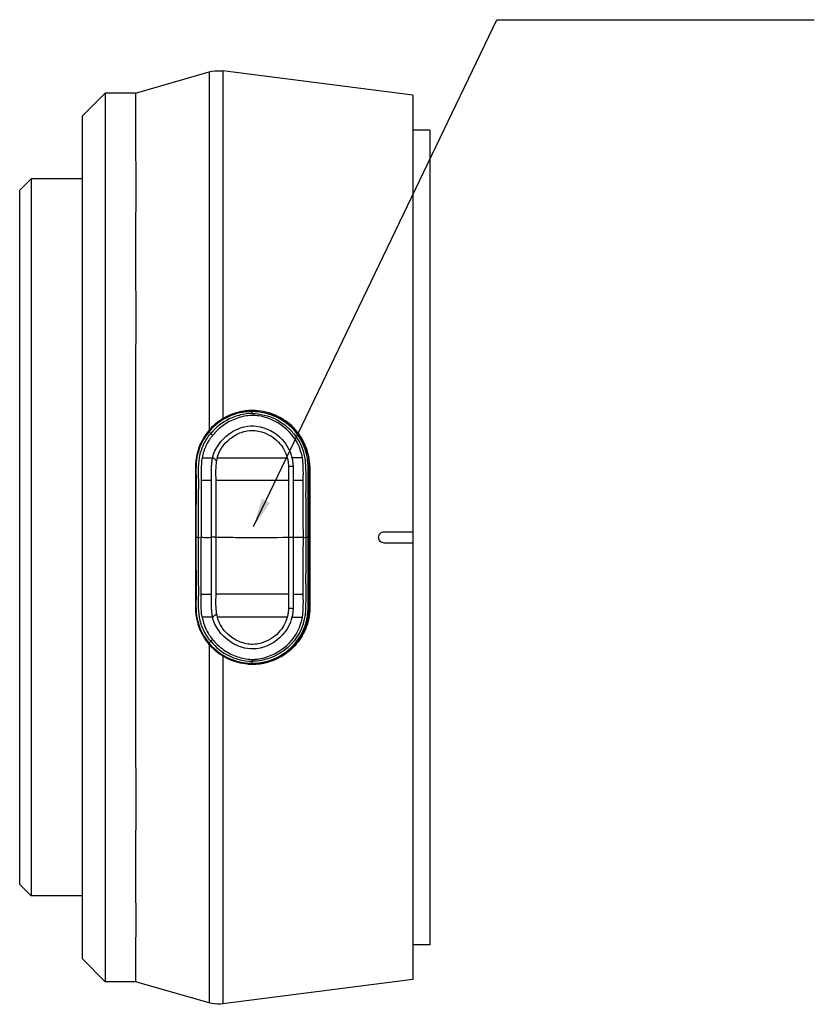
# Model space of a CAD drawing. Header units: millimetres. Extents: x 0 to 4378, y 0 to 2376.
# Tile 560 of 656: x 3601 to 3671, y 98 to 184. Entities that reach past the tile are written whole.
import ezdxf

# ---------------------------------------------------------------- set-up
doc = ezdxf.new("R2010")
doc.units = ezdxf.units.MM
doc.header["$LTSCALE"] = 0.2
doc.styles.add('Rainbow-2.5 Style', font='malgunsl.ttf')
doc.dimstyles.new('Rainbow-2.5 Style$7', dxfattribs={"dimtxt": 2.5, "dimasz": 2.5, "dimexe": 1, "dimexo": 1, "dimgap": 1, "dimtad": 1, "dimdsep": 46, "dimtxsty": 'Rainbow-2.5 Style', "dimcen": 0, "dimclrd": 251, "dimclre": 251, "dimclrt": 7, "dimazin": 3, "dimtp": 0.1, "dimtm": 0.1, "dimtfac": 0.71, "dimtmove": 0, "dimatfit": 3, "dimfxl": 1, "dimlwd": -1, "dimlwe": -1, "dimarcsym": 1})

# ---------------------------------------------------------------- blocks, each defined once
blk = doc.blocks.new('A$Ca39800c7')
for p, q in [((-25.848, 74.75), (-19.37, 76.601)), ((-18.166, 76.69), (-18.166, 76.69)), ((-1.5, 74.567), (-18.166, 76.69)), ((-30.5, 72.75), (-28.5, 74.75)), ((-28.5, 74.75), (-28.5, -3.25)), ((-25.848, 74.75), (-28.5, 74.75)), ((-1.5, 74.567), (-1.5, 36.25)), ((-30.5, -1.25), (-30.5, 72.75)), ((0, 71.5), (-1.5, 71.5)), ((0, 71.5), (0, 0)), ((-36, 66.225), (-35, 67.225)), ((-35, 67.225), (-35, 4.275)), ((-30.5, 67.225), (-35, 67.225)), ((-36, 5.275), (-36, 66.225)), ((-18.166, 62.679), (-18.166, 62.679)), ((-18.166, 49.736), (-18.166, 49.736)), ((-15.615, 46.79), (-15.615, 46.622)), ((-10.538, 41.978), (-10.538, 35.84)), ((-10.538, 35.84), (-10.538, 29.522)), ((-4, 36.25), (-1.5, 36.25)), ((-1.5, 36.25), (-1.5, 35.25)), ((-1.5, 35.25), (-4, 35.25)), ((-1.5, 35.25), (-1.5, -3.067)), ((-18.166, 25.294), (-18.166, 25.294)), ((-18.166, 24.893), (-18.166, 24.893)), ((-18.166, 24.891), (-18.166, 24.891)), ((-15.615, 24.873), (-15.615, 24.705)), ((-18.166, 21.764), (-18.166, 21.764)), ((-18.166, 12.32), (-18.166, 12.32)), ((-18.166, 8.821), (-18.166, 8.821)), ((-18.166, 8.191), (-18.166, 8.191)), ((-36, 5.275), (-35, 4.275)), ((-30.5, 4.275), (-35, 4.275)), ((-18.166, 2.903), (-18.166, 2.903)), ((0, 0), (-1.5, 0)), ((-30.5, -1.25), (-28.5, -3.25)), ((-25.841, -3.25), (-28.5, -3.25)), ((-19.37, -5.099), (-25.841, -3.25)), ((-1.5, -3.067), (-18.166, -5.19))]:
    blk.add_line(p, q)
for centre, radius, start, end in [((-15.588, 42.1), 1, 140.34188, 140.34432), ((-15.588, 42.1), 0.784, 125.45606, 125.45935), ((-12.538, 39.1), 1.5, 85.11753, 85.12943), ((-17, 37.75), 5.7, 323.65361, 323.65995), ((-12.538, 32.4), 1.5, 274.87136, 274.88332), ((-15.588, 29.4), 1, 220.06739, 220.06983), ((-15.588, 29.4), 0.784, 235.24185, 235.24516)]:
    blk.add_arc(centre, radius, start, end)
for centre, major_axis, ratio, start_param, end_param in [((-19.012, 42.671), (-0.32, 0.245), 0.075438, 3.612818, 4.930109), ((-13.89, 42.313), (-4.846, -0.478), 0.710711, 6.022517, 6.101881), ((-13.449, 42.736), (-9.199, 0), 0.000256, 4.463745, 4.565677), ((-12.092, 42.043), (0.358, 0.027), 0.131782, 3.604181, 4.930859), ((-10.483, 35.681), (0.185, -41.488), 0.036589, 4.559242, 4.590015), ((-13.343, 40.724), (9.195, 0.003), 0.001532, 1.32558, 1.425488), ((-19.082, 35.76), (0.357, 0.005), 0.003776, 0.498716, 1.824805), ((-12.097, 35.757), (-0.355, 0), 0.003264, 0.504073, 1.825381), ((-10.498, 35.807), (-0.183, -41.434), 0.03628, 4.834741, 4.865555), ((-13.343, 30.771), (-9.195, 0.003), 0.001532, 1.716105, 1.816012), ((-12.092, 29.455), (-0.358, 0.024), 0.119275, 4.493179, 5.819857), ((-19.004, 28.813), (0.316, 0.251), 0.0374, 4.493693, 5.810616), ((-13.89, 29.182), (-4.846, 0.478), 0.710711, 0.181304, 0.260667), ((-13.449, 28.759), (-9.199, 0), 0.000256, 1.717508, 1.81944)]:
    blk.add_ellipse(centre, major_axis=major_axis, ratio=ratio, start_param=start_param, end_param=end_param)
for points, knots in [([(-19.37, 76.599), (-19.055, 76.689), (-18.721, 76.727), (-18.318, 76.707), (-18.242, 76.7), (-18.166, 76.69)], [0, 0, 0, 0, 0.0981981, 0.0981981, 0.1210621, 0.1210621, 0.1210621, 0.1210621]), ([(-19.37, 76.601), (-19.37, 76.601), (-19.37, 76.598), (-19.37, 76.593), (-19.37, 76.578), (-19.37, 76.544), (-19.37, 76.495), (-19.369, 76.212), (-19.368, 75.393), (-19.369, 74.661), (-19.369, 74.474), (-19.369, 74.292), (-19.369, 74.121), (-19.369, 73.551), (-19.37, 72.985), (-19.37, 72.511), (-19.37, 71.945), (-19.37, 71.515), (-19.37, 71.307), (-19.368, 69.787), (-19.368, 68.506), (-19.367, 67.9), (-19.367, 67.716), (-19.367, 67.59), (-19.367, 67.527), (-19.368, 67.054), (-19.368, 66.339), (-19.369, 65.315), (-19.37, 63.987), (-19.37, 63.134), (-19.37, 62.898), (-19.37, 62.768), (-19.37, 62.637), (-19.37, 62.506), (-19.369, 60.935), (-19.368, 59.264), (-19.368, 57.524), (-19.367, 55.974), (-19.368, 53.999), (-19.369, 51.576), (-19.369, 50.783), (-19.369, 49.72), (-19.369, 48.383), (-19.369, 47.443), (-19.37, 46.367), (-19.369, 45.161)], [-0.5075968, -0.5075968, -0.5075968, -0.5075968, -0.5, -0.5, -0.5, -0.4848641, -0.4848641, -0.4848641, -0.3973591, -0.3973591, -0.3973591, -0.375, -0.375, -0.375, -0.3465594, -0.3465594, -0.3465594, -0.3125, -0.3125, -0.3125, -0.2645883, -0.2645883, -0.2645883, -0.25, -0.25, -0.25, -0.21875, -0.21875, -0.21875, -0.1875, -0.1875, -0.1875, -0.1826751, -0.1826751, -0.1826751, -0.125, -0.125, -0.125, -0.0625, -0.0625, -0.0625, -0.0258077, -0.0258077, -0.0258077, 0, 0, 0, 0]), ([(-18.166, 76.69), (-18.166, 76.69), (-18.166, 76.687), (-18.166, 76.682), (-18.166, 76.637), (-18.166, 76.401), (-18.166, 75.976), (-18.166, 75.551), (-18.166, 74.934), (-18.166, 74.148), (-18.166, 73.362), (-18.166, 72.404), (-18.166, 71.271), (-18.166, 70.137), (-18.166, 68.827), (-18.166, 67.389), (-18.166, 65.951), (-18.166, 64.374), (-18.166, 62.657), (-18.166, 60.94), (-18.166, 59.081), (-18.166, 57.148), (-18.166, 53.754), (-18.166, 50.05), (-18.166, 46.174)], [-0.5034941, -0.5034941, -0.5034941, -0.5034941, -0.4959406, -0.4959406, -0.4959406, -0.4320026, -0.4320026, -0.4320026, -0.3680646, -0.3680646, -0.3680646, -0.3041266, -0.3041266, -0.3041266, -0.2401886, -0.2401886, -0.2401886, -0.1762506, -0.1762506, -0.1762506, -0.1123126, -0.1123126, -0.1123126, 0, 0, 0, 0]), ([(-25.848, 74.75), (-25.847, 74.75), (-25.844, 74.736), (-25.839, 74.669), (-25.84, 74.599), (-25.835, 74.428), (-25.832, 74.342), (-25.825, 74.001), (-25.822, 73.676), (-25.825, 72.927), (-25.829, 72.529), (-25.838, 71.611), (-25.842, 71.09), (-25.835, 69.733), (-25.821, 68.854), (-25.812, 67.306), (-25.811, 66.703), (-25.816, 65.081), (-25.826, 64.021), (-25.846, 61.014), (-25.828, 58.964), (-25.808, 54.286), (-25.829, 51.645), (-25.841, 47.89), (-25.84, 46.879), (-25.839, 44.135), (-25.84, 42.382), (-25.84, 40.105), (-25.84, 39.597), (-25.84, 38.481), (-25.84, 37.874), (-25.84, 36.614), (-25.841, 35.961), (-25.841, 34.911), (-25.841, 34.515), (-25.84, 33.975), (-25.84, 33.832), (-25.84, 32.33), (-25.833, 30.974), (-25.815, 25.304), (-25.855, 21.132), (-25.824, 15.939), (-25.815, 14.643), (-25.811, 12.598), (-25.813, 11.821), (-25.826, 8.905), (-25.846, 6.941), (-25.823, 3.978), (-25.812, 2.87), (-25.816, 0.914), (-25.831, 0.069), (-25.844, -1.285), (-25.839, -1.815), (-25.839, -2.508), (-25.84, -2.733), (-25.84, -3.066), (-25.839, -3.173), (-25.841, -3.24), (-25.841, -3.25), (-25.841, -3.25)], [-18.187613, -18.187613, -18.187613, -18.187613, -18.013356, -18.013356, -17.752865, -17.752865, -17.569307, -17.569307, -17.129255, -17.129255, -16.762146, -16.762146, -16.387459, -16.387459, -15.882593, -15.882593, -15.586977, -15.586977, -15.126345, -15.126345, -14.357922, -14.357922, -13.491729, -13.491729, -13.178557, -13.178557, -12.649887, -12.649887, -12.498415, -12.498415, -12.318089, -12.318089, -12.124815, -12.124815, -12.007373, -12.007373, -11.964756, -11.964756, -11.555527, -11.555527, -10.242526, -10.242526, -9.787003, -9.787003, -9.494757, -9.494757, -8.658648, -8.658648, -8.069674, -8.069674, -7.481399, -7.481399, -6.943069, -6.943069, -6.570845, -6.570845, -6.198458, -6.198458, -6.048973, -6.048973, -6.048973, -6.048973]), ([(-15.615, 46.79), (-16.332, 46.791), (-17.044, 46.632), (-17.682, 46.339), (-18.32, 46.046), (-18.904, 45.611), (-19.374, 45.056)], [-96.425052, -96.425052, -96.425052, -96.425052, -94.283051, -94.283051, -94.283051, -92.14105, -92.14105, -92.14105, -92.14105]), ([(-10.538, 41.978), (-10.549, 42.564), (-10.663, 43.145), (-11.09, 44.241), (-11.399, 44.748), (-12.209, 45.665), (-12.715, 46.056), (-13.847, 46.632), (-14.46, 46.809), (-15.63, 46.921), (-16.171, 46.885), (-17.214, 46.648), (-17.712, 46.447), (-18.166, 46.174)], [-1.063022, -1.063022, -1.063022, -1.063022, -0.884806, -0.884806, -0.707382, -0.707382, -0.517464, -0.517464, -0.327347, -0.327347, -0.164239, -0.164239, -0.000391, -0.000391, -0.000391, -0.000391]), ([(-10.713, 43.019), (-10.766, 43.28), (-10.841, 43.536), (-11.205, 44.394), (-11.585, 44.948), (-12.994, 46.345), (-14.302, 46.9), (-15.63, 46.889), (-16.01, 46.886), (-16.39, 46.839), (-16.761, 46.751)], [-6.828206, -6.828206, -6.828206, -6.828206, -6.019079, -6.019079, -4.012719, -4.012719, 0, 0, 0, 1.155097, 1.155097, 1.155097, 1.155097]), ([(-10.686, 35.755), (-10.686, 36.332), (-10.687, 36.999), (-10.686, 37.665), (-10.686, 37.754), (-10.685, 38.245), (-10.681, 38.735), (-10.697, 40.118), (-10.642, 41.012), (-10.686, 41.897), (-10.699, 42.156), (-10.721, 42.415), (-10.904, 43.81), (-11.528, 44.871), (-13.022, 46.136), (-14.099, 46.665), (-15.256, 46.79), (-15.615, 46.79)], [-110.190469, -110.190469, -110.190469, -110.190469, -108.47688, -108.211247, -108.211247, -108.211247, -106.754335, -106.754335, -104.09027, -104.09027, -104.09027, -103.311035, -103.311035, -99.867736, -99.867736, -97.495612, -96.425052, -96.425052, -96.425052, -96.425052]), ([(-18.166, 46.174), (-18.218, 46.143), (-18.273, 46.108), (-18.386, 46.035), (-18.44, 45.998), (-18.599, 45.884), (-18.703, 45.804), (-19.09, 45.478), (-19.288, 45.255), (-19.369, 45.161)], [-0.06400045, -0.06400045, -0.06400045, -0.06400045, -0.05698624, -0.05698624, -0.05040221, -0.05040221, -0.03728617, -0.03728617, -0.00001779, -0.00001779, -0.00001779, -0.00001779]), ([(-15.615, 46.622), (-15.956, 46.62), (-16.296, 46.573), (-16.626, 46.493), (-16.963, 46.412), (-17.289, 46.297), (-17.597, 46.15), (-17.603, 46.147), (-17.608, 46.145), (-17.614, 46.142), (-18.228, 45.845), (-18.787, 45.402), (-19.235, 44.861)], [-41.323422, -41.323422, -41.323422, -41.323422, -40.272392, -40.272392, -40.272392, -39.2015, -39.2015, -39.2015, -39.181422, -39.181422, -39.181422, -37.039421, -37.039421, -37.039421, -37.039421]), ([(-11.187, 42.738), (-11.327, 43.578), (-11.741, 44.372), (-12.929, 45.62), (-13.702, 46.075), (-14.949, 46.421), (-15.38, 46.478), (-16.226, 46.416), (-16.643, 46.311), (-17.432, 46.02), (-17.803, 45.824), (-18.487, 45.325), (-18.8, 45.027), (-19.072, 44.698)], [20.788547, 20.788547, 20.788547, 20.788547, 23.444982, 23.444982, 26.101901, 26.101901, 27.43036, 27.43036, 28.758819, 28.758819, 30.087278, 30.087278, 31.415738, 31.415738, 31.415738, 31.415738]), ([(-15.615, 46.622), (-15.608, 46.622), (-15.602, 46.622), (-15.596, 46.622), (-15.248, 46.62), (-14.898, 46.575), (-14.556, 46.492), (-13.804, 46.31), (-13.096, 45.941), (-12.512, 45.434), (-12.509, 45.43), (-12.505, 45.427), (-12.501, 45.423), (-11.654, 44.682), (-11.071, 43.634), (-10.96, 42.525), (-10.96, 42.521), (-10.959, 42.517), (-10.959, 42.514), (-10.904, 41.96), (-10.893, 41.403), (-10.894, 40.843), (-10.895, 40.281), (-10.908, 39.717), (-10.902, 39.153), (-10.897, 38.586), (-10.897, 38.018), (-10.897, 37.449), (-10.897, 36.884), (-10.896, 36.319), (-10.896, 35.755)], [-13.766731, -13.766731, -13.766731, -13.766731, -13.746995, -13.746995, -13.746995, -12.677572, -12.677572, -12.677572, -10.325221, -10.325221, -10.325221, -10.30933, -10.30933, -10.30933, -6.88347, -6.88347, -6.88347, -6.871665, -6.871665, -6.871665, -5.161042, -5.161042, -5.161042, -3.441356, -3.441356, -3.441356, -1.714274, -1.714274, -1.714274, 0, 0, 0, 0]), ([(-19.374, 45.056), (-19.893, 44.445), (-20.252, 43.704), (-20.596, 42.144), (-20.508, 41.344), (-20.526, 39.756), (-20.528, 38.159), (-20.527, 36.555), (-20.527, 35.754)], [-92.14105, -92.14105, -92.14105, -92.14105, -89.768052, -89.768052, -87.395054, -87.395054, -85.022055, -82.649057, -82.649057, -82.649057, -82.649057]), ([(-19.369, 45.161), (-19.779, 44.688), (-20.094, 44.143), (-20.404, 43.26), (-20.478, 42.958), (-20.548, 42.498), (-20.564, 42.343), (-20.582, 42.026), (-20.579, 41.924), (-20.58, 41.724)], [-0.4608596, -0.4608596, -0.4608596, -0.4608596, -0.2319778, -0.2319778, -0.1176594, -0.1176594, -0.0605125, -0.0605125, -0.000004, -0.000004, -0.000004, -0.000004]), ([(-19.066, 42.747), (-18.88, 43.594), (-18.318, 44.325), (-17.627, 44.832), (-17.221, 45.13), (-16.753, 45.35), (-16.262, 45.459), (-15.916, 45.537), (-15.56, 45.559), (-15.206, 45.514), (-14.351, 45.405), (-13.546, 44.965), (-12.958, 44.334), (-12.539, 43.886), (-12.245, 43.33), (-12.105, 42.738)], [6.83821, 6.83821, 6.83821, 6.83821, 9.362067, 9.362067, 9.362067, 10.842339, 10.842339, 10.842339, 11.887217, 11.887217, 11.887217, 14.411544, 14.411544, 14.411544, 16.204654, 16.204654, 16.204654, 16.204654]), ([(-18.66, 42.739), (-18.484, 43.4), (-18.057, 43.988), (-17.52, 44.415), (-17.227, 44.648), (-16.895, 44.837), (-16.543, 44.963), (-16.451, 44.996), (-16.357, 45.024), (-16.263, 45.048)], [7.141582, 7.141582, 7.141582, 7.141582, 9.362054, 9.362054, 9.362054, 10.573628, 10.573628, 10.573628, 10.889931, 10.889931, 10.889931, 10.889931]), ([(-16.263, 45.048), (-15.966, 45.125), (-15.657, 45.154), (-15.153, 45.11), (-14.961, 45.073), (-14.773, 45.017)], [10.889931, 10.889931, 10.889931, 10.889931, 11.886462, 11.886462, 12.517617, 12.517617, 12.517617, 12.517617]), ([(-14.773, 45.017), (-14.212, 44.851), (-13.696, 44.524), (-12.92, 43.722), (-12.655, 43.247), (-12.518, 42.738)], [12.517617, 12.517617, 12.517617, 12.517617, 14.410588, 14.410588, 16.122649, 16.122649, 16.122649, 16.122649]), ([(-20.298, 35.761), (-20.298, 36.542), (-20.297, 37.322), (-20.296, 38.101), (-20.296, 38.881), (-20.295, 39.659), (-20.291, 40.434), (-20.291, 40.437), (-20.291, 40.44), (-20.291, 40.444), (-20.287, 41.215), (-20.35, 41.988), (-20.219, 42.749), (-20.218, 42.754), (-20.217, 42.76), (-20.216, 42.765), (-20.149, 43.147), (-20.028, 43.521), (-19.862, 43.875), (-19.697, 44.228), (-19.49, 44.564), (-19.235, 44.861)], [27.547428, 27.547428, 27.547428, 27.547428, 29.915632, 29.915632, 29.915632, 32.28311, 32.28311, 32.28311, 32.293424, 32.293424, 32.293424, 34.650769, 34.650769, 34.650769, 34.666423, 34.666423, 34.666423, 35.852922, 35.852922, 35.852922, 37.039421, 37.039421, 37.039421, 37.039421]), ([(-19.072, 44.698), (-19.105, 44.662), (-19.137, 44.624), (-19.202, 44.538), (-19.24, 44.486), (-19.323, 44.37), (-19.377, 44.289), (-19.469, 44.138), (-19.503, 44.077), (-19.578, 43.938), (-19.619, 43.857), (-19.788, 43.496), (-19.922, 43.138), (-19.99, 42.738)], [0, 0, 0, 0, 0.0146911, 0.0146911, 0.0270405, 0.0270405, 0.0580232, 0.0580232, 0.077436, 0.077436, 0.1037284, 0.1037284, 0.1923821, 0.1923821, 0.1923821, 0.1923821]), ([(-19.99, 42.738), (-19.995, 42.705), (-20, 42.671), (-20.005, 42.637), (-20.045, 42.34), (-20.065, 42.041), (-20.07, 41.741), (-20.075, 41.406), (-20.073, 41.073), (-20.069, 40.738)], [33.655801, 33.655801, 33.655801, 33.655801, 33.760716, 33.760716, 33.760716, 34.688162, 34.688162, 34.688162, 35.720545, 35.720545, 35.720545, 35.720545]), ([(-19.178, 40.738), (-19.178, 40.831), (-19.178, 40.923), (-19.177, 41.016), (-19.177, 41.035), (-19.177, 41.054), (-19.176, 41.073), (-19.176, 41.184), (-19.175, 41.296), (-19.173, 41.407), (-19.171, 41.519), (-19.169, 41.63), (-19.167, 41.741), (-19.164, 41.853), (-19.162, 41.964), (-19.155, 42.074), (-19.148, 42.186), (-19.137, 42.297), (-19.122, 42.407), (-19.108, 42.519), (-19.089, 42.629), (-19.066, 42.747)], [4.856578, 4.856578, 4.856578, 4.856578, 5.128657, 5.128657, 5.128657, 5.185049, 5.185049, 5.185049, 5.513346, 5.513346, 5.513346, 5.841966, 5.841966, 5.841966, 6.171736, 6.171736, 6.171736, 6.503514, 6.503514, 6.503514, 6.83821, 6.83821, 6.83821, 6.83821]), ([(-18.77, 40.738), (-18.77, 40.759), (-18.77, 40.779), (-18.772, 41.355), (-18.79, 41.912), (-18.718, 42.464)], [5.06648, 5.06648, 5.06648, 5.06648, 5.128657, 5.128657, 6.83821, 6.83821, 6.83821, 6.83821]), ([(-18.66, 42.739), (-18.456, 42.738), (-18.252, 42.738), (-18.046, 42.738), (-17.231, 42.738), (-16.396, 42.738), (-15.564, 42.738), (-15.55, 42.738), (-15.536, 42.738), (-15.522, 42.738), (-14.676, 42.738), (-13.834, 42.738), (-13.032, 42.738), (-12.858, 42.738), (-12.687, 42.738), (-12.518, 42.738)], [-8.25646, -8.25646, -8.25646, -8.25646, -7.624618, -7.624618, -7.624618, -5.1247, -5.1247, -5.1247, -5.082989, -5.082989, -5.082989, -2.541442, -2.541442, -2.541442, -1.992945, -1.992945, -1.992945, -1.992945]), ([(-12.518, 42.738), (-12.489, 42.63), (-12.465, 42.519), (-12.448, 42.408), (-12.431, 42.298), (-12.42, 42.187), (-12.414, 42.075), (-12.413, 42.05), (-12.412, 42.024), (-12.411, 41.998)], [16.1226828, 16.1226828, 16.1226828, 16.1226828, 16.4885012, 16.4885012, 16.4885012, 16.8511653, 16.8511653, 16.8511653, 16.9347143, 16.9347143, 16.9347143, 16.9347143]), ([(-12.105, 42.738), (-12.079, 42.629), (-12.059, 42.519), (-12.044, 42.408), (-12.028, 42.298), (-12.018, 42.187), (-12.014, 42.075), (-12.012, 42.051), (-12.012, 42.027), (-12.011, 42.003)], [16.2046565, 16.2046565, 16.2046565, 16.2046565, 16.5350251, 16.5350251, 16.5350251, 16.8635253, 16.8635253, 16.8635253, 16.9347143, 16.9347143, 16.9347143, 16.9347143]), ([(-10.713, 43.019), (-10.674, 42.826), (-10.646, 42.63), (-10.606, 42.238), (-10.593, 42.041), (-10.584, 41.844)], [0, 0, 0, 0, 0.0591657, 0.0591657, 0.1183326, 0.1183326, 0.1183326, 0.1183326]), ([(-20.58, 41.724), (-20.58, 39.73), (-20.58, 37.735), (-20.58, 33.753), (-20.58, 31.767), (-20.58, 29.776)], [0, 0, 0, 0, 0.604975, 0.604975, 1.212492, 1.212492, 1.212492, 1.212492]), ([(-12.411, 41.998), (-12.412, 41.811), (-12.411, 41.543), (-12.411, 41.154), (-12.41, 40.942), (-12.411, 40.738)], [0, 0, 0, 0, 0.0569111, 0.0569111, 0.1273668, 0.1273668, 0.1273668, 0.1273668]), ([(-10.584, 29.648), (-10.561, 31.681), (-10.592, 33.714), (-10.596, 37.992), (-10.561, 39.82), (-10.584, 41.844)], [-1.156807, -1.156807, -1.156807, -1.156807, -0.607264, -0.607264, 0, 0, 0, 0]), ([(-20.069, 40.738), (-20.06, 39.914), (-20.065, 39.087), (-20.066, 37.428), (-20.067, 36.597), (-20.069, 35.767)], [35.720723, 35.720723, 35.720723, 35.720723, 38.259702, 38.259702, 40.798705, 40.798705, 40.798705, 40.798705]), ([(-19.172, 35.761), (-19.172, 36.588), (-19.17, 37.42), (-19.17, 38.666), (-19.169, 39.09), (-19.173, 39.912), (-19.177, 40.325), (-19.178, 40.738)], [-0.4980541, -0.4980541, -0.4980541, -0.4980541, -0.2482966, -0.2482966, -0.1249533, -0.1249533, -0.0001115, -0.0001115, -0.0001115, -0.0001115]), ([(-12.411, 40.738), (-12.894, 40.739), (-13.385, 40.739), (-13.884, 40.739), (-14.452, 40.739), (-15.032, 40.739), (-15.62, 40.739), (-16.437, 40.739), (-17.273, 40.739), (-18.13, 40.739), (-18.342, 40.739), (-18.555, 40.738), (-18.77, 40.738)], [1.942734, 1.942734, 1.942734, 1.942734, 3.510907, 3.510907, 3.510907, 5.294969, 5.294969, 5.294969, 7.771433, 7.771433, 7.771433, 8.384461, 8.384461, 8.384461, 8.384461]), ([(-18.769, 35.765), (-18.769, 36.326), (-18.768, 36.887), (-18.768, 37.447), (-18.768, 38.007), (-18.767, 38.567), (-18.768, 39.126), (-18.768, 39.665), (-18.768, 40.202), (-18.77, 40.738)], [0, 0, 0, 0, 1.709554, 1.709554, 1.709554, 3.419104, 3.419104, 3.419104, 5.066451, 5.066451, 5.066451, 5.066451]), ([(-12.012, 40.738), (-12.011, 40.325), (-12.011, 39.911), (-12.01, 39.084), (-12.01, 38.668), (-12.008, 37.421), (-12.007, 36.588), (-12.007, 35.756)], [-0.5003967, -0.5003967, -0.5003967, -0.5003967, -0.3749442, -0.3749442, -0.2498089, -0.2498089, 0, 0, 0, 0]), ([(-11.106, 35.755), (-11.106, 36.307), (-11.109, 36.859), (-11.109, 37.411), (-11.109, 37.963), (-11.107, 38.515), (-11.111, 39.067), (-11.116, 39.625), (-11.108, 40.182), (-11.111, 40.738)], [13.589461, 13.589461, 13.589461, 13.589461, 15.291102, 15.291102, 15.291102, 16.992719, 16.992719, 16.992719, 18.712231, 18.712231, 18.712231, 18.712231]), ([(-20.527, 35.747), (-20.527, 35.745), (-20.527, 34.942), (-20.528, 33.336), (-20.526, 31.739), (-20.508, 30.151), (-20.596, 29.351), (-20.252, 27.791), (-19.893, 27.05), (-19.373, 26.439)], [-137.742306, -137.742306, -137.742306, -137.742306, -137.735239, -135.362241, -132.989243, -132.989243, -130.616244, -130.616244, -128.243246, -128.243246, -128.243246, -128.243246]), ([(-19.235, 26.634), (-19.487, 26.936), (-19.698, 27.268), (-19.864, 27.623), (-20.029, 27.978), (-20.149, 28.354), (-20.216, 28.737), (-20.351, 29.504), (-20.286, 30.284), (-20.291, 31.061), (-20.295, 31.836), (-20.296, 32.614), (-20.297, 33.393), (-20.297, 33.398), (-20.297, 33.403), (-20.297, 33.408), (-20.298, 34.182), (-20.297, 34.958), (-20.298, 35.734), (-20.298, 35.743), (-20.298, 35.752), (-20.298, 35.761)], [-37.039421, -37.039421, -37.039421, -37.039421, -35.852961, -35.852961, -35.852961, -34.66644, -34.66644, -34.66644, -32.296832, -32.296832, -32.296832, -29.935323, -29.935323, -29.935323, -29.920458, -29.920458, -29.920458, -27.574383, -27.574383, -27.574383, -27.547428, -27.547428, -27.547428, -27.547428]), ([(-20.069, 35.767), (-19.968, 35.761), (-19.868, 35.757), (-19.767, 35.754), (-19.631, 35.751), (-19.495, 35.751), (-19.359, 35.754), (-19.296, 35.756), (-19.234, 35.758), (-19.172, 35.761)], [-1.0896743, -1.0896743, -1.0896743, -1.0896743, -0.7634499, -0.7634499, -0.7634499, -0.3184296, -0.3184296, -0.3184296, -0.1133023, -0.1133023, -0.1133023, -0.1133023]), ([(-20.069, 30.756), (-20.06, 31.588), (-20.065, 32.421), (-20.066, 34.092), (-20.067, 34.93), (-20.069, 35.767)], [35.720722, 35.720722, 35.720722, 35.720722, 38.259702, 38.259702, 40.798702, 40.798702, 40.798702, 40.798702]), ([(-19.178, 30.756), (-19.177, 31.171), (-19.173, 31.587), (-19.169, 32.418), (-19.17, 32.842), (-19.17, 34.089), (-19.171, 34.925), (-19.172, 35.761)], [-0.4984902, -0.4984902, -0.4984902, -0.4984902, -0.3746356, -0.3746356, -0.2508217, -0.2508217, -0.0000001, -0.0000001, -0.0000001, -0.0000001]), ([(-18.77, 30.756), (-18.768, 31.298), (-18.768, 31.842), (-18.768, 32.386), (-18.767, 33.51), (-18.769, 34.638), (-18.769, 35.765)], [-5.096168, -5.096168, -5.096168, -5.096168, -3.432831, -3.432831, -3.432831, 0, 0, 0, 0]), ([(-18.769, 35.765), (-18.19, 35.76), (-17.62, 35.757), (-17.059, 35.754), (-15.602, 35.748), (-14.205, 35.75), (-12.868, 35.755), (-12.714, 35.755), (-12.56, 35.756), (-12.408, 35.756)], [0.073579, 0.073579, 0.073579, 0.073579, 1.773456, 1.773456, 1.773456, 6.187837, 6.187837, 6.187837, 6.697304, 6.697304, 6.697304, 6.697304]), ([(-10.896, 35.755), (-10.9, 34.619), (-10.893, 33.484), (-10.913, 31.222), (-10.848, 30.095), (-11.072, 27.859), (-11.657, 26.807), (-13.363, 25.321), (-14.489, 24.874), (-15.615, 24.873)], [0, 0, 0, 0, 3.441683, 3.441683, 6.883366, 6.883366, 10.325049, 10.325049, 13.766731, 13.766731, 13.766731, 13.766731]), ([(-15.615, 24.705), (-15.256, 24.705), (-14.098, 24.83), (-13.022, 25.359), (-11.528, 26.623), (-10.904, 27.685), (-10.721, 29.08), (-10.699, 29.338), (-10.686, 29.597), (-10.642, 30.483), (-10.697, 31.377), (-10.681, 32.76), (-10.685, 33.25), (-10.686, 33.74), (-10.686, 33.83), (-10.687, 34.498), (-10.686, 35.17), (-10.686, 35.752), (-10.686, 35.755)], [-123.959245, -123.959245, -123.959245, -123.959245, -122.889524, -120.519259, -120.519259, -117.078659, -117.078659, -116.300035, -116.300035, -116.300035, -113.638059, -113.638059, -112.182288, -112.182288, -112.182288, -111.916864, -110.197458, -110.190469, -110.190469, -110.190469, -110.190469]), ([(-12.007, 35.756), (-12.007, 34.92), (-12.008, 34.085), (-12.009, 33.043), (-12.01, 32.835), (-12.01, 32.47), (-12.01, 32.314), (-12.011, 31.69), (-12.011, 31.223), (-12.012, 30.756)], [-0.5013435, -0.5013435, -0.5013435, -0.5013435, -0.2507469, -0.2507469, -0.1880948, -0.1880948, -0.1410476, -0.1410476, -0.0000391, -0.0000391, -0.0000391, -0.0000391]), ([(-11.111, 30.756), (-11.108, 31.313), (-11.116, 31.87), (-11.111, 32.428), (-11.107, 32.979), (-11.109, 33.532), (-11.109, 34.084), (-11.109, 34.636), (-11.106, 35.188), (-11.106, 35.74), (-11.106, 35.745), (-11.106, 35.75), (-11.106, 35.755)], [-18.712231, -18.712231, -18.712231, -18.712231, -16.997643, -16.997643, -16.997643, -15.300899, -15.300899, -15.300899, -13.604104, -13.604104, -13.604104, -13.589461, -13.589461, -13.589461, -13.589461]), ([(-4, 35.25), (-4.063, 35.25), (-4.129, 35.262), (-4.252, 35.313), (-4.309, 35.352), (-4.398, 35.44), (-4.436, 35.497), (-4.487, 35.62), (-4.5, 35.687), (-4.5, 35.813), (-4.487, 35.88), (-4.436, 36.003), (-4.398, 36.06), (-4.309, 36.148), (-4.252, 36.187), (-4.129, 36.238), (-4.063, 36.25), (-4, 36.25)], [0.1511512, 0.1511512, 0.1511512, 0.1511512, 0.1700527, 0.1700527, 0.1890362, 0.1890362, 0.2079284, 0.2079284, 0.2268206, 0.2268206, 0.2457128, 0.2457128, 0.264605, 0.264605, 0.2835884, 0.2835884, 0.3024899, 0.3024899, 0.3024899, 0.3024899]), ([(-19.99, 28.757), (-19.995, 28.79), (-20, 28.824), (-20.005, 28.857), (-20.045, 29.155), (-20.065, 29.454), (-20.071, 29.752), (-20.077, 30.085), (-20.073, 30.422), (-20.069, 30.756)], [33.655801, 33.655801, 33.655801, 33.655801, 33.760753, 33.760753, 33.760753, 34.688313, 34.688313, 34.688313, 35.720545, 35.720545, 35.720545, 35.720545]), ([(-19.066, 28.747), (-19.089, 28.866), (-19.108, 28.976), (-19.122, 29.087), (-19.137, 29.198), (-19.148, 29.309), (-19.155, 29.42), (-19.162, 29.531), (-19.164, 29.642), (-19.167, 29.754), (-19.169, 29.865), (-19.171, 29.976), (-19.173, 30.087), (-19.175, 30.199), (-19.176, 30.31), (-19.176, 30.422), (-19.177, 30.443), (-19.177, 30.464), (-19.177, 30.486), (-19.178, 30.576), (-19.178, 30.666), (-19.178, 30.756)], [-6.865662, -6.865662, -6.865662, -6.865662, -6.53091, -6.53091, -6.53091, -6.199058, -6.199058, -6.199058, -5.869205, -5.869205, -5.869205, -5.540502, -5.540502, -5.540502, -5.212131, -5.212131, -5.212131, -5.149247, -5.149247, -5.149247, -4.883582, -4.883582, -4.883582, -4.883582]), ([(-18.718, 29.031), (-18.79, 29.585), (-18.772, 30.145), (-18.77, 30.722), (-18.77, 30.739), (-18.77, 30.756)], [-6.865662, -6.865662, -6.865662, -6.865662, -5.149247, -5.149247, -5.096195, -5.096195, -5.096195, -5.096195]), ([(-12.411, 30.756), (-12.894, 30.756), (-13.385, 30.756), (-13.884, 30.756), (-14.452, 30.756), (-15.031, 30.755), (-15.62, 30.755), (-16.437, 30.756), (-17.273, 30.756), (-18.13, 30.756), (-18.342, 30.756), (-18.555, 30.756), (-18.77, 30.756)], [1.942734, 1.942734, 1.942734, 1.942734, 3.510907, 3.510907, 3.510907, 5.294969, 5.294969, 5.294969, 7.771433, 7.771433, 7.771433, 8.384461, 8.384461, 8.384461, 8.384461]), ([(-12.411, 30.756), (-12.41, 30.552), (-12.411, 30.341), (-12.411, 29.952), (-12.412, 29.684), (-12.411, 29.496)], [0, 0, 0, 0, 0.0616854, 0.0616854, 0.1115163, 0.1115163, 0.1115163, 0.1115163]), ([(-20.58, 29.776), (-20.579, 29.577), (-20.582, 29.476), (-20.564, 29.16), (-20.548, 29.005), (-20.479, 28.546), (-20.405, 28.244), (-20.096, 27.36), (-19.78, 26.813), (-19.37, 26.339)], [-0.3780935, -0.3780935, -0.3780935, -0.3780935, -0.3289343, -0.3289343, -0.2821356, -0.2821356, -0.188521, -0.188521, -0.000305, -0.000305, -0.000305, -0.000305]), ([(-10.538, 29.522), (-10.548, 28.961), (-10.653, 28.404), (-11.046, 27.349), (-11.331, 26.858), (-12.098, 25.937), (-12.593, 25.529), (-13.711, 24.919), (-14.321, 24.724), (-15.512, 24.576), (-16.077, 24.602), (-17.17, 24.834), (-17.692, 25.041), (-18.166, 25.326)], [0, 0, 0, 0, 0.170338, 0.170338, 0.339954, 0.339954, 0.529798, 0.529798, 0.719657, 0.719657, 0.888889, 0.888889, 1.059151, 1.059151, 1.059151, 1.059151]), ([(-15.924, 24.62), (-15.019, 24.567), (-14.102, 24.752), (-12.016, 25.842), (-10.994, 27.071), (-10.71, 28.49), (-10.71, 28.49), (-10.71, 28.49), (-10.642, 28.829), (-10.608, 29.175), (-10.588, 29.52)], [28.013075, 28.013075, 28.013075, 28.013075, 30.759987, 30.759987, 35.15427, 35.15427, 35.154322, 35.154322, 35.154322, 36.2034, 36.2034, 36.2034, 36.2034]), ([(-12.411, 29.496), (-12.412, 29.471), (-12.413, 29.445), (-12.414, 29.419), (-12.42, 29.308), (-12.431, 29.197), (-12.448, 29.087), (-12.465, 28.976), (-12.488, 28.865), (-12.518, 28.756)], [-16.9650672, -16.9650672, -16.9650672, -16.9650672, -16.8814942, -16.8814942, -16.8814942, -16.518726, -16.518726, -16.518726, -16.1528025, -16.1528025, -16.1528025, -16.1528025]), ([(-12.011, 29.492), (-12.012, 29.468), (-12.012, 29.443), (-12.013, 29.419), (-12.018, 29.308), (-12.028, 29.197), (-12.043, 29.087), (-12.059, 28.976), (-12.079, 28.865), (-12.105, 28.756)], [-16.9650672, -16.9650672, -16.9650672, -16.9650672, -16.8938577, -16.8938577, -16.8938577, -16.565263, -16.565263, -16.565263, -16.2347997, -16.2347997, -16.2347997, -16.2347997]), ([(-10.588, 29.52), (-10.589, 29.541), (-10.588, 29.563), (-10.586, 29.606), (-10.585, 29.627), (-10.584, 29.648)], [-0.01285355, -0.01285355, -0.01285355, -0.01285355, -0.00642169, -0.00642169, 0, 0, 0, 0]), ([(-19.99, 28.756), (-19.932, 28.415), (-19.823, 28.082), (-19.68, 27.766), (-19.673, 27.751), (-19.666, 27.735), (-19.658, 27.72), (-19.504, 27.389), (-19.309, 27.076), (-19.072, 26.797)], [-33.655651, -33.655651, -33.655651, -33.655651, -32.588177, -32.588177, -32.588177, -32.535769, -32.535769, -32.535769, -31.415738, -31.415738, -31.415738, -31.415738]), ([(-19.072, 26.797), (-18.8, 26.467), (-18.487, 26.17), (-17.803, 25.671), (-17.432, 25.475), (-16.643, 25.183), (-16.226, 25.079), (-15.38, 25.016), (-14.949, 25.074), (-13.702, 25.42), (-12.929, 25.874), (-11.741, 27.123), (-11.327, 27.916), (-11.187, 28.756)], [-31.415738, -31.415738, -31.415738, -31.415738, -30.087278, -30.087278, -28.758819, -28.758819, -27.43036, -27.43036, -26.101901, -26.101901, -23.444982, -23.444982, -20.788547, -20.788547, -20.788547, -20.788547]), ([(-12.105, 28.756), (-12.245, 28.165), (-12.539, 27.609), (-12.957, 27.161), (-13.546, 26.53), (-14.351, 26.09), (-15.206, 25.981), (-15.56, 25.936), (-15.916, 25.958), (-16.262, 26.035), (-16.752, 26.145), (-17.221, 26.365), (-17.626, 26.662), (-18.318, 27.169), (-18.88, 27.901), (-19.066, 28.747)], [-16.234798, -16.234798, -16.234798, -16.234798, -14.441202, -14.441202, -14.441202, -11.916208, -11.916208, -11.916208, -10.870941, -10.870941, -10.870941, -9.390513, -9.390513, -9.390513, -6.865662, -6.865662, -6.865662, -6.865662]), ([(-14.773, 26.477), (-14.961, 26.422), (-15.153, 26.385), (-15.755, 26.333), (-16.161, 26.396), (-16.543, 26.533), (-16.895, 26.659), (-17.228, 26.847), (-17.76, 27.269), (-17.978, 27.491), (-18.161, 27.737), (-18.389, 28.044), (-18.562, 28.389), (-18.659, 28.756)], [-12.546701, -12.546701, -12.546701, -12.546701, -11.915365, -11.915365, -10.602154, -10.602154, -10.602154, -9.390513, -9.390513, -8.401614, -8.401614, -8.401614, -7.169137, -7.169137, -7.169137, -7.169137]), ([(-12.518, 28.756), (-12.687, 28.756), (-12.858, 28.756), (-13.032, 28.756), (-13.834, 28.756), (-14.676, 28.756), (-15.522, 28.756), (-15.536, 28.756), (-15.55, 28.756), (-15.564, 28.756), (-16.396, 28.756), (-17.231, 28.756), (-18.046, 28.756), (-18.252, 28.756), (-18.456, 28.756), (-18.659, 28.756)], [1.992945, 1.992945, 1.992945, 1.992945, 2.541442, 2.541442, 2.541442, 5.082989, 5.082989, 5.082989, 5.1247, 5.1247, 5.1247, 7.624618, 7.624618, 7.624618, 8.25646, 8.25646, 8.25646, 8.25646]), ([(-12.518, 28.756), (-12.655, 28.248), (-12.92, 27.773), (-13.696, 26.971), (-14.212, 26.644), (-14.773, 26.477)], [-16.152768, -16.152768, -16.152768, -16.152768, -14.440216, -14.440216, -12.546701, -12.546701, -12.546701, -12.546701]), ([(-19.373, 26.439), (-18.904, 25.884), (-18.32, 25.449), (-17.044, 24.862), (-16.332, 24.704), (-15.615, 24.705)], [-128.243246, -128.243246, -128.243246, -128.243246, -126.101245, -126.101245, -123.959245, -123.959245, -123.959245, -123.959245]), ([(-19.37, 26.339), (-19.37, 21.96), (-19.37, 17.758), (-19.37, 13.972), (-19.37, 11.985), (-19.37, 10.081), (-19.37, 8.33), (-19.37, 6.579), (-19.37, 4.982), (-19.37, 3.538), (-19.37, 2.093), (-19.37, 0.79), (-19.37, -0.318), (-19.37, -1.426), (-19.37, -2.344), (-19.37, -3.075), (-19.37, -3.805), (-19.37, -4.35), (-19.37, -4.685), (-19.37, -4.961), (-19.37, -5.099), (-19.37, -5.099)], [0, 0, 0, 0, 0.1205223, 0.1205223, 0.1205223, 0.1837668, 0.1837668, 0.1837668, 0.2470112, 0.2470112, 0.2470112, 0.3102557, 0.3102557, 0.3102557, 0.3735002, 0.3735002, 0.3735002, 0.4367446, 0.4367446, 0.4367446, 0.4888005, 0.4888005, 0.4888005, 0.4888005]), ([(-18.166, 25.326), (-18.218, 25.357), (-18.273, 25.392), (-18.386, 25.465), (-18.44, 25.502), (-18.599, 25.616), (-18.703, 25.696), (-19.089, 26.021), (-19.287, 26.243), (-19.37, 26.339)], [0.0000195, 0.0000195, 0.0000195, 0.0000195, 0.0187409, 0.0187409, 0.0363222, 0.0363222, 0.0713463, 0.0713463, 0.1704652, 0.1704652, 0.1704652, 0.1704652]), ([(-19.235, 26.634), (-18.787, 26.093), (-18.228, 25.65), (-17.614, 25.353), (-17.608, 25.35), (-17.603, 25.347), (-17.597, 25.345), (-17.289, 25.197), (-16.963, 25.082), (-16.626, 25.001), (-16.296, 24.922), (-15.956, 24.875), (-15.615, 24.873)], [37.039421, 37.039421, 37.039421, 37.039421, 39.181422, 39.181422, 39.181422, 39.2015, 39.2015, 39.2015, 40.272392, 40.272392, 40.272392, 41.323422, 41.323422, 41.323422, 41.323422]), ([(-18.166, 25.326), (-18.166, 21.296), (-18.166, 17.431), (-18.166, 13.923), (-18.166, 11.932), (-18.166, 10.024), (-18.166, 8.269), (-18.166, 6.514), (-18.166, 4.914), (-18.166, 3.466), (-18.166, 2.018), (-18.166, 0.712), (-18.166, -0.399), (-18.166, -1.509), (-18.166, -2.429), (-18.166, -3.162), (-18.166, -3.894), (-18.166, -4.44), (-18.166, -4.776), (-18.166, -5.052), (-18.166, -5.19), (-18.166, -5.19)], [-1, -1, -1, -1, -0.8874103, -0.8874103, -0.8874103, -0.8234994, -0.8234994, -0.8234994, -0.7595886, -0.7595886, -0.7595886, -0.6956777, -0.6956777, -0.6956777, -0.6317668, -0.6317668, -0.6317668, -0.5678559, -0.5678559, -0.5678559, -0.5152333, -0.5152333, -0.5152333, -0.5152333]), ([(-18.166, -5.19), (-18.488, -5.231), (-18.82, -5.219), (-19.216, -5.139), (-19.293, -5.121), (-19.37, -5.099)], [0, 0, 0, 0, 0.0972186, 0.0972186, 0.1210634, 0.1210634, 0.1210634, 0.1210634])]:
    blk.add_open_spline(points, degree=3, knots=knots)
for points in [[(-19.37, 76.601), (-19.37, 76.601), (-19.37, 76.601), (-19.37, 76.601)], [(-19.235, 44.861), (-19.307, 44.945), (-19.371, 45.028), (-19.374, 45.056)], [(-19.235, 44.861), (-19.181, 44.807), (-19.126, 44.752), (-19.072, 44.698)], [(-19.99, 42.738), (-19.686, 42.738), (-19.378, 42.738), (-19.066, 42.747)], [(-11.117, 42.012), (-11.128, 42.255), (-11.144, 42.498), (-11.187, 42.738)], [(-11.111, 40.738), (-11.105, 41.163), (-11.103, 41.588), (-11.117, 42.012)], [(-19.178, 40.738), (-19.479, 40.738), (-19.776, 40.738), (-20.069, 40.738)], [(-12.411, 40.738), (-12.41, 39.086), (-12.408, 37.421), (-12.408, 35.756)], [(-20.527, 35.747), (-20.527, 35.75), (-20.433, 35.769), (-20.298, 35.761)], [(-20.527, 35.754), (-20.527, 35.752), (-20.527, 35.75), (-20.527, 35.747)], [(-20.298, 35.761), (-20.22, 35.747), (-20.145, 35.747), (-20.069, 35.767)], [(-12.408, 35.756), (-12.408, 34.086), (-12.41, 32.415), (-12.411, 30.756)], [(-12.007, 35.756), (-11.703, 35.755), (-11.403, 35.755), (-11.106, 35.755)], [(-11.106, 35.755), (-11.036, 35.754), (-10.966, 35.754), (-10.896, 35.755)], [(-10.896, 35.755), (-10.774, 35.755), (-10.686, 35.755), (-10.686, 35.755)], [(-20.069, 30.756), (-19.776, 30.756), (-19.479, 30.756), (-19.178, 30.756)], [(-11.117, 29.483), (-11.103, 29.907), (-11.105, 30.331), (-11.111, 30.756)], [(-11.187, 28.757), (-11.144, 28.997), (-11.128, 29.24), (-11.117, 29.483)], [(-19.066, 28.747), (-19.379, 28.756), (-19.686, 28.756), (-19.99, 28.757)], [(-19.235, 26.634), (-19.181, 26.688), (-19.126, 26.743), (-19.072, 26.797)], [(-19.373, 26.439), (-19.371, 26.466), (-19.307, 26.55), (-19.235, 26.634)], [(-19.37, -5.099), (-19.37, -5.099), (-19.37, -5.099), (-19.37, -5.099)]]:
    blk.add_open_spline(points, degree=3)

msp = doc.modelspace()

# ---------------------------------------------------------------- block references
msp.add_blockref('A$Ca39800c7', (3637.464, 103.276))

# ---------------------------------------------------------------- leaders
at = {"annotation_type": 0, "has_hookline": 1, "hookline_direction": 0, "text_width": 24.572}
msp.add_leader([(3621.994, 139.993), (3643.328, 184.464), (3645.828, 184.464)], dimstyle='Rainbow-2.5 Style$7', override={"dimgap": 0.8, "dimtad": 1}, dxfattribs=at)

doc.saveas('drawing.dxf')
